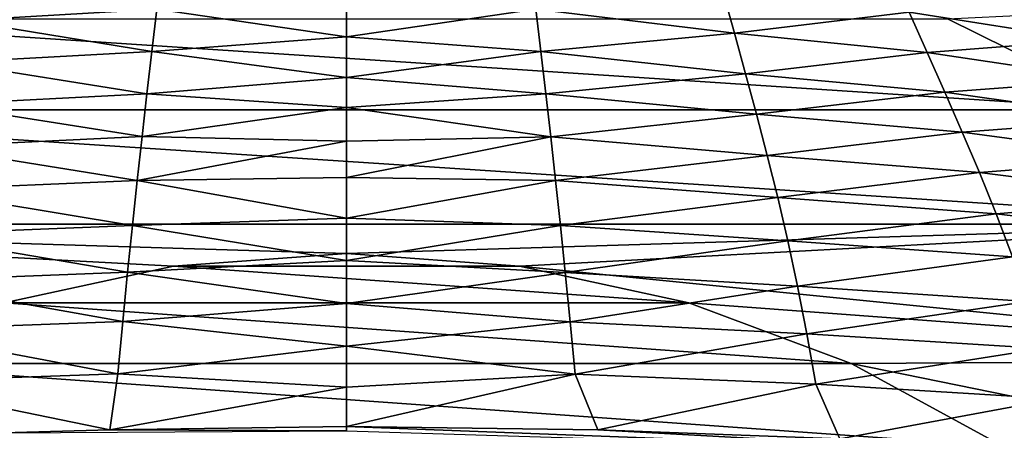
# Model space of a CAD drawing. Header units: metres. Extents: x -92 to 264, y -100 to 50.
# Tile 586 of 721: x 198.12 to 203.79, y 24.48 to 26.85. Entities that reach past the tile are written whole.
import ezdxf

# ---------------------------------------------------------------- set-up
doc = ezdxf.new("R2010")
doc.units = ezdxf.units.M
doc.layers.add('solid_21062050_01', color=7, linetype='CONTINUOUS')

msp = doc.modelspace()

# ---------------------------------------------------------------- linework, layer by layer
at = {"layer": 'solid_21062050_01'}
for points in [[(198.908386, 26.908058, 98.503845), (197.852951, 27.085474, 96.07177), (197.784714, 26.842098, 98.537643)], [(202.235703, 26.768812, 99.260216), (202.170181, 27.003189, 96.916916), (201.091736, 26.907148, 98.512779)], [(203.241623, 26.890266, 96.969284), (202.170181, 27.003189, 96.916916), (202.235703, 26.768812, 99.260216)], [(198.908386, 26.908058, 98.503845), (200, 26.747477, 100.246284), (200, 26.953611, 98.253319)], [(201.091736, 26.907148, 98.512779), (200, 26.953611, 98.253319), (200, 26.747477, 100.246284)], [(204.264786, 26.728865, 97.070808), (204.126801, 26.962799, 94.587982), (203.241623, 26.890266, 96.969284)], [(198.879349, 26.664307, 100.850647), (198.908386, 26.908058, 98.503845), (197.784714, 26.842098, 98.537643)], [(198.879349, 26.664307, 100.850647), (200, 26.747477, 100.246284), (198.908386, 26.908058, 98.503845)], [(201.120758, 26.663355, 100.859612), (201.091736, 26.907148, 98.512779), (200, 26.747477, 100.246284)], [(202.235703, 26.768812, 99.260216), (201.091736, 26.907148, 98.512779), (201.120758, 26.663355, 100.859612)], [(203.345215, 26.658689, 99.312202), (203.241623, 26.890266, 96.969284), (202.235703, 26.768812, 99.260216)], [(204.264786, 26.728865, 97.070808), (203.241623, 26.890266, 96.969284), (203.345215, 26.658689, 99.312202)], [(195.476517, 26.327766, -36), (196.537659, 26.851534, -36), (204.523483, 26.327766, -36)], [(196.537659, 26.851534, -36), (203.462341, 26.851534, -36), (204.523483, 26.327766, -36)], [(198.879349, 26.664307, 100.850647), (197.784714, 26.842098, 98.537643), (197.717926, 26.600901, 100.881424)], [(203.941208, 26.875486, -35.976471), (204.523483, 26.327766, -36), (203.462341, 26.851534, -36)], [(198.879349, 26.664307, 100.850647), (200, 26.514437, 102.414993), (200, 26.747477, 100.246284)], [(201.120758, 26.663355, 100.859612), (200, 26.747477, 100.246284), (200, 26.514437, 102.414993)], [(202.299866, 26.53581, 101.497292), (202.235703, 26.768812, 99.260216), (201.120758, 26.663355, 100.859612)], [(203.345215, 26.658689, 99.312202), (202.235703, 26.768812, 99.260216), (202.299866, 26.53581, 101.497292)], [(204.402252, 26.499802, 99.417595), (204.264786, 26.728865, 97.070808), (203.345215, 26.658689, 99.312202)], [(198.850937, 26.420208, 103.10376), (198.879349, 26.664307, 100.850647), (197.717926, 26.600901, 100.881424)], [(198.850937, 26.420208, 103.10376), (200, 26.514437, 102.414993), (198.879349, 26.664307, 100.850647)], [(201.14917, 26.419207, 103.112831), (201.120758, 26.663355, 100.859612), (200, 26.514437, 102.414993)], [(202.299866, 26.53581, 101.497292), (201.120758, 26.663355, 100.859612), (201.14917, 26.419207, 103.112831)], [(203.447327, 26.42897, 101.547302), (203.345215, 26.658689, 99.312202), (202.299866, 26.53581, 101.497292)], [(204.402252, 26.499802, 99.417595), (203.345215, 26.658689, 99.312202), (203.447327, 26.42897, 101.547302)], [(198.850937, 26.420208, 103.10376), (197.717926, 26.600901, 100.881424), (197.652588, 26.359552, 103.130974)], [(198.850937, 26.420208, 103.10376), (200, 26.340782, 103.976807), (200, 26.514437, 102.414993)], [(201.14917, 26.419207, 103.112831), (200, 26.514437, 102.414993), (200, 26.340782, 103.976807)], [(202.362686, 26.30208, 103.653313), (202.299866, 26.53581, 101.497292), (201.14917, 26.419207, 103.112831)], [(203.447327, 26.42897, 101.547302), (202.299866, 26.53581, 101.497292), (202.362686, 26.30208, 103.653313)], [(204.539093, 26.273294, 101.654106), (204.402252, 26.499802, 99.417595), (203.447327, 26.42897, 101.547302)], [(198.822937, 26.173557, 105.290688), (198.850937, 26.420208, 103.10376), (197.652588, 26.359552, 103.130974)], [(198.822937, 26.173557, 105.290688), (200, 26.340782, 103.976807), (198.850937, 26.420208, 103.10376)], [(201.177185, 26.172495, 105.299934), (201.14917, 26.419207, 103.112831), (200, 26.340782, 103.976807)], [(202.362686, 26.30208, 103.653313), (201.14917, 26.419207, 103.112831), (201.177185, 26.172495, 105.299934)], [(203.547821, 26.198889, 103.70005), (203.447327, 26.42897, 101.547302), (202.362686, 26.30208, 103.653313)], [(204.539093, 26.273294, 101.654106), (203.447327, 26.42897, 101.547302), (203.547821, 26.198889, 103.70005)], [(194.492676, 25.669756, -36), (195.476517, 26.327766, -36), (205.507324, 25.669756, -36)], [(195.476517, 26.327766, -36), (204.523483, 26.327766, -36), (205.507324, 25.669756, -36)], [(198.822937, 26.173557, 105.290688), (197.652588, 26.359552, 103.130974), (197.588669, 26.115728, 105.314133)], [(198.822937, 26.173557, 105.290688), (200, 26.147942, 105.661858), (200, 26.340782, 103.976807)], [(201.177185, 26.172495, 105.299934), (200, 26.340782, 103.976807), (200, 26.147942, 105.661858)], [(202.424179, 26.065514, 105.753395), (202.362686, 26.30208, 103.653313), (201.177185, 26.172495, 105.299934)], [(203.547821, 26.198889, 103.70005), (202.362686, 26.30208, 103.653313), (202.424179, 26.065514, 105.753395)], [(204.675262, 26.047026, 103.806023), (204.539093, 26.273294, 101.654106), (203.547821, 26.198889, 103.70005)], [(198.795151, 25.921957, 107.437157), (198.822937, 26.173557, 105.290688), (197.588669, 26.115728, 105.314133)], [(198.795151, 25.921957, 107.437157), (200, 26.147942, 105.661858), (198.822937, 26.173557, 105.290688)], [(201.177185, 26.172495, 105.299934), (200, 26.147942, 105.661858), (200, 25.937508, 107.445045)], [(201.204971, 25.920818, 107.446678), (201.177185, 26.172495, 105.299934), (200, 25.937508, 107.445045)], [(202.424179, 26.065514, 105.753395), (201.177185, 26.172495, 105.299934), (201.204971, 25.920818, 107.446678)], [(203.646515, 25.966208, 105.795891), (203.547821, 26.198889, 103.70005), (202.424179, 26.065514, 105.753395)], [(204.675262, 26.047026, 103.806023), (203.547821, 26.198889, 103.70005), (203.646515, 25.966208, 105.795891)], [(198.795151, 25.921957, 107.437157), (197.588669, 26.115728, 105.314133), (197.526245, 25.866884, 107.457001)], [(198.795151, 25.921957, 107.437157), (200, 25.937508, 107.445045), (200, 26.147942, 105.661858)], [(202.484238, 25.823702, 107.820229), (202.424179, 26.065514, 105.753395), (201.204971, 25.920818, 107.446678)], [(203.646515, 25.966208, 105.795891), (202.424179, 26.065514, 105.753395), (202.484238, 25.823702, 107.820229)], [(204.810638, 25.818663, 105.898979), (204.675262, 26.047026, 103.806023), (203.646515, 25.966208, 105.795891)], [(198.767441, 25.662533, 109.56456), (198.795151, 25.921957, 107.437157), (197.526245, 25.866884, 107.457001)], [(198.767441, 25.662533, 109.56456), (200, 25.705128, 109.348785), (198.795151, 25.921957, 107.437157)], [(198.795151, 25.921957, 107.437157), (200, 25.705128, 109.348785), (200, 25.937508, 107.445045)], [(201.204971, 25.920818, 107.446678), (200, 25.937508, 107.445045), (200, 25.705128, 109.348785)], [(203.742935, 25.728352, 107.857918), (203.646515, 25.966208, 105.795891), (202.484238, 25.823702, 107.820229)], [(204.810638, 25.818663, 105.898979), (203.646515, 25.966208, 105.795891), (203.742935, 25.728352, 107.857918)], [(198.767441, 25.662533, 109.56456), (197.526245, 25.866884, 107.457001), (197.465591, 25.609966, 109.581558)], [(201.232697, 25.661304, 109.57444), (201.204971, 25.920818, 107.446678), (200, 25.705128, 109.348785)], [(202.484238, 25.823702, 107.820229), (201.204971, 25.920818, 107.446678), (201.232697, 25.661304, 109.57444)], [(202.542587, 25.573845, 109.87336), (202.484238, 25.823702, 107.820229), (201.232697, 25.661304, 109.57444)], [(203.742935, 25.728352, 107.857918), (202.484238, 25.823702, 107.820229), (202.542587, 25.573845, 109.87336)], [(204.944473, 25.585447, 107.956451), (204.810638, 25.818663, 105.898979), (203.742935, 25.728352, 107.857918)], [(198.767441, 25.662533, 109.56456), (200, 25.460619, 111.282021), (200, 25.705128, 109.348785)], [(201.232697, 25.661304, 109.57444), (200, 25.705128, 109.348785), (200, 25.460619, 111.282021)], [(203.836136, 25.482302, 109.906403), (203.742935, 25.728352, 107.857918), (202.542587, 25.573845, 109.87336)], [(204.944473, 25.585447, 107.956451), (203.742935, 25.728352, 107.857918), (203.836136, 25.482302, 109.906403)], [(194.492676, 25.669756, -36), (200, 25.5, -36), (199.003555, 25.428694, -36)], [(194.492676, 25.669756, -36), (205.507324, 25.669756, -36), (200, 25.5, -36)], [(194.492676, 25.669756, -36), (199.003555, 25.428694, -36), (198.028198, 25.21653, -36)], [(198.739655, 25.392344, 111.693626), (198.767441, 25.662533, 109.56456), (197.465591, 25.609966, 109.581558)], [(198.739655, 25.392344, 111.693626), (200, 25.460619, 111.282021), (198.767441, 25.662533, 109.56456)], [(205.507324, 25.669756, -36), (200.996445, 25.428694, -36), (200, 25.5, -36)], [(201.260483, 25.391006, 111.703957), (201.232697, 25.661304, 109.57444), (200, 25.460619, 111.282021)], [(205.507324, 25.669756, -36), (206.396591, 24.889013, -36), (200.996445, 25.428694, -36)], [(202.542587, 25.573845, 109.87336), (201.232697, 25.661304, 109.57444), (201.260483, 25.391006, 111.703957)], [(198.739655, 25.392344, 111.693626), (197.465591, 25.609966, 109.581558), (197.407074, 25.34185, 111.709167)], [(202.598907, 25.313118, 111.932083), (202.542587, 25.573845, 109.87336), (201.260483, 25.391006, 111.703957)], [(203.836136, 25.482302, 109.906403), (202.542587, 25.573845, 109.87336), (202.598907, 25.313118, 111.932083)], [(200.996445, 25.428694, -97.010002), (199.003555, 25.428694, -97.010002), (200, 25.5, -97.010002)], [(200, 25.5, -36), (200, 25.5, -97.010002), (199.003555, 25.428694, -97.010002)], [(199.003555, 25.428694, -36), (200, 25.5, -36), (199.003555, 25.428694, -97.010002)], [(200.996445, 25.428694, -36), (200.996445, 25.428694, -97.010002), (200, 25.5, -97.010002)], [(200, 25.5, -36), (200.996445, 25.428694, -36), (200, 25.5, -97.010002)], [(203.925201, 25.225021, 111.961403), (203.836136, 25.482302, 109.906403), (202.598907, 25.313118, 111.932083)], [(201.971802, 25.21653, -97.010002), (198.028198, 25.21653, -97.010002), (199.003555, 25.428694, -97.010002)], [(199.003555, 25.428694, -36), (199.003555, 25.428694, -97.010002), (198.028198, 25.21653, -97.010002)], [(198.028198, 25.21653, -36), (199.003555, 25.428694, -36), (198.028198, 25.21653, -97.010002)], [(198.739655, 25.392344, 111.693626), (200, 25.213303, 113.170937), (200, 25.460619, 111.282021)], [(201.971802, 25.21653, -97.010002), (199.003555, 25.428694, -97.010002), (200.996445, 25.428694, -97.010002)], [(201.260483, 25.391006, 111.703957), (200, 25.460619, 111.282021), (200, 25.213303, 113.170937)], [(201.971802, 25.21653, -36), (201.971802, 25.21653, -97.010002), (200.996445, 25.428694, -97.010002)], [(200.996445, 25.428694, -36), (201.971802, 25.21653, -36), (200.996445, 25.428694, -97.010002)], [(206.396591, 24.889013, -36), (201.971802, 25.21653, -36), (200.996445, 25.428694, -36)], [(198.711685, 25.108446, 113.845062), (198.739655, 25.392344, 111.693626), (197.407074, 25.34185, 111.709167)], [(198.711685, 25.108446, 113.845062), (200, 25.213303, 113.170937), (198.739655, 25.392344, 111.693626)], [(201.288467, 25.106979, 113.855957), (201.260483, 25.391006, 111.703957), (200, 25.213303, 113.170937)], [(202.598907, 25.313118, 111.932083), (201.260483, 25.391006, 111.703957), (201.288467, 25.106979, 113.855957)], [(198.711685, 25.108446, 113.845062), (197.407074, 25.34185, 111.709167), (197.350983, 25.059404, 113.861198)], [(202.652893, 25.038691, 114.015717), (202.598907, 25.313118, 111.932083), (201.288467, 25.106979, 113.855957)], [(203.925201, 25.225021, 111.961403), (202.598907, 25.313118, 111.932083), (202.652893, 25.038691, 114.015717)], [(202.908096, 24.867331, -97.010002), (197.091904, 24.867331, -97.010002), (198.028198, 25.21653, -97.010002)], [(202.908096, 24.867331, -97.010002), (198.028198, 25.21653, -97.010002), (201.971802, 25.21653, -97.010002)], [(198.711685, 25.108446, 113.845062), (200, 24.96674, 114.99424), (200, 25.213303, 113.170937)], [(201.288467, 25.106979, 113.855957), (200, 25.213303, 113.170937), (200, 24.96674, 114.99424)], [(202.908096, 24.867331, -36), (202.908096, 24.867331, -97.010002), (201.971802, 25.21653, -97.010002)], [(201.971802, 25.21653, -36), (202.908096, 24.867331, -36), (201.971802, 25.21653, -97.010002)], [(206.396591, 24.889013, -36), (202.908096, 24.867331, -36), (201.971802, 25.21653, -36)], [(204.009201, 24.953465, 114.042992), (203.925201, 25.225021, 111.961403), (202.652893, 25.038691, 114.015717)], [(198.683395, 24.807699, 116.037979), (198.711685, 25.108446, 113.845062), (197.350983, 25.059404, 113.861198)], [(198.683395, 24.807699, 116.037979), (200, 24.96674, 114.99424), (198.711685, 25.108446, 113.845062)], [(201.316757, 24.806082, 116.04953), (201.288467, 25.106979, 113.855957), (200, 24.96674, 114.99424)], [(202.652893, 25.038691, 114.015717), (201.288467, 25.106979, 113.855957), (201.316757, 24.806082, 116.04953)], [(198.683395, 24.807699, 116.037979), (197.350983, 25.059404, 113.861198), (197.29776, 24.759296, 116.057281)], [(202.704193, 24.747511, 116.141663), (202.652893, 25.038691, 114.015717), (201.316757, 24.806082, 116.04953)], [(204.009201, 24.953465, 114.042992), (202.652893, 25.038691, 114.015717), (202.704193, 24.747511, 116.141663)], [(198.683395, 24.807699, 116.037979), (200, 24.730991, 116.684082), (200, 24.96674, 114.99424)], [(201.316757, 24.806082, 116.04953), (200, 24.96674, 114.99424), (200, 24.730991, 116.684082)], [(204.087067, 24.664352, 116.169136), (204.009201, 24.953465, 114.042992), (202.704193, 24.747511, 116.141663)], [(203.784546, 24.388706, -97.010002), (196.215454, 24.388706, -97.010002), (197.091904, 24.867331, -97.010002)], [(203.784546, 24.388706, -97.010002), (197.091904, 24.867331, -97.010002), (202.908096, 24.867331, -97.010002)], [(206.396591, 24.889013, -36), (207.176468, 23.998587, -36), (202.908096, 24.867331, -36)], [(203.784546, 24.388706, -36), (203.784546, 24.388706, -97.010002), (202.908096, 24.867331, -97.010002)], [(202.908096, 24.867331, -36), (203.784546, 24.388706, -36), (202.908096, 24.867331, -97.010002)], [(207.176468, 23.998587, -36), (203.784546, 24.388706, -36), (202.908096, 24.867331, -36)], [(198.683395, 24.807699, 116.037979), (197.29776, 24.759296, 116.057281), (198.636749, 24.486462, 118.283455)], [(198.683395, 24.807699, 116.037979), (198.636749, 24.486462, 118.283455), (200, 24.730991, 116.684082)], [(201.316757, 24.806082, 116.04953), (200, 24.730991, 116.684082), (200, 24.504158, 118.261986)], [(201.448273, 24.485466, 118.27607), (201.316757, 24.806082, 116.04953), (200, 24.504158, 118.261986)], [(202.704193, 24.747511, 116.141663), (201.316757, 24.806082, 116.04953), (201.448273, 24.485466, 118.27607)], [(197.29776, 24.759296, 116.057281), (198.022629, 24.469126, 118.292641), (198.636749, 24.486462, 118.283455)], [(198.636749, 24.486462, 118.283455), (200, 24.504158, 118.261986), (200, 24.730991, 116.684082)], [(202.704193, 24.747511, 116.141663), (201.448273, 24.485466, 118.27607), (202.84227, 24.433966, 118.308525)], [(204.087067, 24.664352, 116.169136), (202.704193, 24.747511, 116.141663), (202.84227, 24.433966, 118.308525)], [(204.087067, 24.664352, 116.169136), (202.84227, 24.433966, 118.308525), (203.951111, 24.368528, 118.345375)], [(198.636749, 24.486462, 118.283455), (200, 24.480251, 118.339745), (200, 24.504158, 118.261986)], [(203.53862, 24.371174, 118.409752), (201.448273, 24.485466, 118.27607), (200, 24.504158, 118.261986)], [(200, 24.480251, 118.339745), (203.53862, 24.371174, 118.409752), (200, 24.504158, 118.261986)], [(198.636749, 24.486462, 118.283455), (198.022629, 24.469126, 118.292641), (200, 24.480251, 118.339745)], [(203.53862, 24.371174, 118.409752), (202.84227, 24.433966, 118.308525), (201.448273, 24.485466, 118.27607)]]:
    msp.add_3dface(points, dxfattribs=at)

doc.saveas('drawing.dxf')
